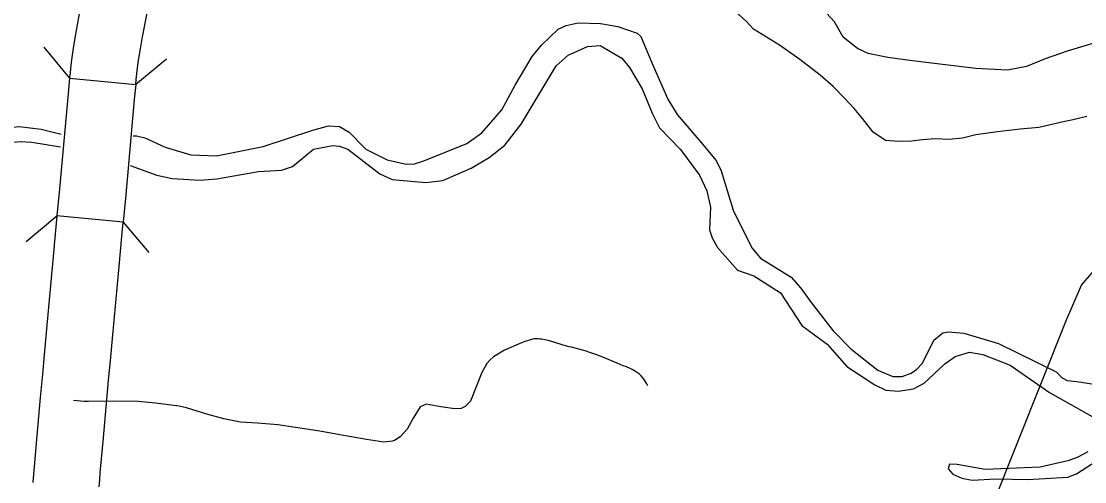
# Model space of a CAD drawing. Extents: x -19 to 366, y -4 to 359.
# Drawn here: x 142.214 to 142.971, y 197.086 to 197.414 of the extents above; entities that cross this region are included whole.
import ezdxf

# ---------------------------------------------------------------- set-up
doc = ezdxf.new("R2010")
doc.units = 0
for name, color, linetype in [('Level 10', 7, 'Continuous'), ('Level 35', 7, 'Continuous'), ('Level 37', 7, 'Continuous'), ('Level 40', 7, 'Continuous'), ('Level 45', 7, 'Continuous'), ('Level 50', 7, 'Continuous'), ('Level 60', 7, 'Continuous')]:
    doc.layers.add(name, color=color, linetype=linetype)

msp = doc.modelspace()

# ---------------------------------------------------------------- linework, layer by layer
at = {"layer": 'Level 10'}
for p, q in [((142.24831, 197.37338), (142.29545, 197.36895)), ((142.28655, 197.27093), (142.2394, 197.27524)), ((142.22753, 197.14609), (142.22753, 197.14609))]:
    msp.add_line(p, q, dxfattribs=at)
for points in [[(142.27239, 197.51165), (142.26834, 197.4897), (142.2663, 197.47868), (142.2598, 197.44368), (142.25695, 197.42836), (142.25375, 197.41131), (142.25209, 197.4021), (142.25065, 197.393), (142.24954, 197.38468), (142.24868, 197.37731), (142.24831, 197.37338)], [(142.29545, 197.36895), (142.29577, 197.37233), (142.29652, 197.3788), (142.29751, 197.38617), (142.29877, 197.39419), (142.30032, 197.40274), (142.30349, 197.41966), (142.30635, 197.43502), (142.31286, 197.47006), (142.3149, 197.4811), (142.31895, 197.50305)], [(142.24831, 197.37338), (142.24728, 197.36249), (142.24115, 197.29444), (142.2394, 197.27524)], [(142.29545, 197.36895), (142.29443, 197.35815), (142.2883, 197.29016), (142.28655, 197.27093)], [(142.2394, 197.27524), (142.23846, 197.26497), (142.23654, 197.24368), (142.23174, 197.19223), (142.23029, 197.17644), (142.22902, 197.16259), (142.22753, 197.14609)], [(142.27468, 197.14182), (142.27618, 197.1583), (142.27744, 197.17212), (142.27889, 197.18787), (142.28369, 197.23936), (142.28561, 197.2607), (142.28655, 197.27093)], [(142.22753, 197.14609), (142.22507, 197.11898), (142.22309, 197.09671), (142.22259, 197.09128), (142.22218, 197.08553)], [(142.26943, 197.08247), (142.26978, 197.08741), (142.27025, 197.09244), (142.27223, 197.11475), (142.27468, 197.14182)]]:
    msp.add_lwpolyline(points, dxfattribs=at)
at = {"layer": 'Level 35'}
for points in [[(142.2937, 197.33227), (142.2959, 197.33239), (142.30199, 197.33077), (142.31649, 197.32432), (142.33458, 197.31867), (142.35298, 197.31816), (142.38607, 197.32467), (142.42154, 197.33634), (142.4325, 197.33934), (142.44047, 197.33887), (142.44716, 197.33498), (142.45908, 197.3228), (142.47436, 197.31522), (142.48786, 197.31217), (142.49374, 197.31244), (142.50035, 197.31442), (142.53107, 197.32679), (142.54177, 197.33434), (142.55594, 197.35085), (142.56536, 197.36843), (142.5774, 197.38871), (142.58411, 197.39678), (142.59607, 197.40832), (142.60173, 197.41087), (142.61023, 197.41269), (142.62597, 197.41233), (142.63833, 197.41002), (142.65205, 197.40527), (142.65473, 197.40303), (142.66356, 197.38208), (142.67395, 197.35849), (142.68055, 197.34757), (142.69752, 197.32768)], [(142.2915, 197.31111), (142.31052, 197.30431), (142.32136, 197.30198), (142.34129, 197.30073), (142.35303, 197.30165), (142.38272, 197.30698), (142.3992, 197.30795), (142.40694, 197.31034), (142.42192, 197.32287), (142.43573, 197.32552), (142.44047, 197.32502), (142.44638, 197.32282), (142.46919, 197.30528), (142.47778, 197.30122), (142.50189, 197.29907), (142.514, 197.30056), (142.53417, 197.30918), (142.54695, 197.31675), (142.55801, 197.32563), (142.56955, 197.34059), (142.59455, 197.38211), (142.60297, 197.38981), (142.61673, 197.39588), (142.62582, 197.39657), (142.6413, 197.38767), (142.64671, 197.3809), (142.65583, 197.36584), (142.66272, 197.34847), (142.66799, 197.33791), (142.68299, 197.32255), (142.69652, 197.30432), (142.70161, 197.29319), (142.70443, 197.28146), (142.70372, 197.26531), (142.7055, 197.25964), (142.70939, 197.25286), (142.72346, 197.23672), (142.73509, 197.23251), (142.75422, 197.22043), (142.76934, 197.19729), (142.78735, 197.18386), (142.80122, 197.1681)], [(142.07886, 197.31459), (142.10392, 197.31409), (142.13876, 197.31702), (142.15105, 197.31965), (142.17798, 197.33234), (142.19176, 197.33651), (142.21258, 197.33888), (142.22815, 197.337), (142.24234, 197.33348)], [(142.07549, 197.30774), (142.08337, 197.30584), (142.11693, 197.30572), (142.16206, 197.30518), (142.17196, 197.30227), (142.17518, 197.30251), (142.17801, 197.30387), (142.1816, 197.3174), (142.1844, 197.32066), (142.1925, 197.32438), (142.20345, 197.32737), (142.2133, 197.32826), (142.22146, 197.3278), (142.24191, 197.32447)], [(142.69752, 197.32768), (142.70832, 197.31472), (142.71203, 197.30737), (142.72058, 197.27939), (142.73366, 197.25261), (142.73984, 197.2451), (142.76164, 197.23173), (142.76858, 197.22385), (142.77593, 197.2137), (142.79157, 197.19341), (142.80427, 197.18067), (142.82345, 197.16536), (142.83413, 197.16095), (142.84076, 197.16084), (142.84717, 197.1634), (142.85111, 197.16611), (142.85504, 197.17033), (142.86314, 197.18676), (142.8697, 197.19198), (142.87367, 197.19279), (142.88468, 197.1918), (142.90925, 197.18434), (142.9503, 197.1642), (142.95453, 197.15989), (142.95797, 197.15804), (142.96499, 197.15737), (142.9802, 197.15492)], [(142.80122, 197.1681), (142.82132, 197.15489), (142.82896, 197.1512), (142.83788, 197.15037), (142.84866, 197.15203), (142.85638, 197.15612), (142.87116, 197.16998), (142.87848, 197.1752), (142.88867, 197.17818), (142.89798, 197.1766), (142.91762, 197.16908), (142.94558, 197.14952), (142.97578, 197.13246)], [(142.97272, 197.10737), (142.9652, 197.10328), (142.95859, 197.10091), (142.93875, 197.09628), (142.89972, 197.09482), (142.87976, 197.09835), (142.87445, 197.09847), (142.87336, 197.09522), (142.87664, 197.09128), (142.88312, 197.08852), (142.89054, 197.0871), (142.90721, 197.08808), (142.92997, 197.08763), (142.95857, 197.08934), (142.9646, 197.09169), (142.97682, 197.09945)]]:
    msp.add_lwpolyline(points, dxfattribs=at)
at = {"layer": 'Level 37'}
for points in [[(142.24832, 197.37347), (142.23028, 197.39543)], [(142.31739, 197.38689), (142.29544, 197.36885)], [(142.21756, 197.25706), (142.2394, 197.27524)], [(142.28655, 197.27093), (142.30472, 197.2491)]]:
    msp.add_lwpolyline(points, dxfattribs=at)
at = {"layer": 'Level 40'}
for points in [[(142.87947, 196.99187), (142.88792, 197.02642), (142.95769, 197.20127), (142.96826, 197.22595), (142.98587, 197.2464), (142.99856, 197.25838), (143.01195, 197.26896), (143.04366, 197.28729), (143.11764, 197.32043), (143.14513, 197.33241), (143.16556, 197.35004), (143.18459, 197.37472), (143.29592, 197.57566), (143.31284, 197.6095), (143.32411, 197.6377), (143.33468, 197.67155), (143.37062, 197.92043), (143.39035, 198.0558)], [(142.88792, 197.02642), (142.95769, 197.20127), (142.96826, 197.22595), (142.98587, 197.2464), (142.99856, 197.25838), (143.01195, 197.26896), (143.04366, 197.28729), (143.11764, 197.32043), (143.14513, 197.33241), (143.16556, 197.35004), (143.18459, 197.37472), (143.29592, 197.57566), (143.31284, 197.6095), (143.32411, 197.6377), (143.33468, 197.67155), (143.37062, 197.92043), (143.39035, 198.0558)]]:
    msp.add_lwpolyline(points, dxfattribs=at)
at = {"layer": 'Level 45'}
msp.add_lwpolyline([(142.65975, 197.15433), (142.65916, 197.15568), (142.65844, 197.1569), (142.65648, 197.15976), (142.65477, 197.16164), (142.65377, 197.16248), (142.65101, 197.16449), (142.64978, 197.16525), (142.64906, 197.16567), (142.64714, 197.16663), (142.64457, 197.16772), (142.64215, 197.16862), (142.64016, 197.16943), (142.63793, 197.17033), (142.63222, 197.17279), (142.62891, 197.17423), (142.62272, 197.17668), (142.61847, 197.17811), (142.61514, 197.17913), (142.61068, 197.18037), (142.60547, 197.1817), (142.6038, 197.18215), (142.59946, 197.18332), (142.59814, 197.18369), (142.58971, 197.18623), (142.58868, 197.18652), (142.58763, 197.18682), (142.58658, 197.18709), (142.58427, 197.1875), (142.58306, 197.18762), (142.58197, 197.18769), (142.58085, 197.18774), (142.57886, 197.18765), (142.57801, 197.18757), (142.57536, 197.18685), (142.57407, 197.18643), (142.57322, 197.18616), (142.57215, 197.18578), (142.57105, 197.18536), (142.56992, 197.18487), (142.55776, 197.17974), (142.55002, 197.17492), (142.54744, 197.1725), (142.54531, 197.17011), (142.54375, 197.16761), (142.54167, 197.16366), (142.53363, 197.14327), (142.52972, 197.13951), (142.52684, 197.13823), (142.52243, 197.13785), (142.51253, 197.13922), (142.50217, 197.1412), (142.49782, 197.1394), (142.49292, 197.13131), (142.48845, 197.12336), (142.48359, 197.11786), (142.47962, 197.1153), (142.47785, 197.11496), (142.47202, 197.11427), (142.45954, 197.116), (142.4407, 197.11948), (142.42646, 197.12198), (142.40902, 197.12466), (142.39643, 197.12659), (142.382, 197.12773), (142.36987, 197.12844), (142.35813, 197.13089), (142.34604, 197.13417), (142.33146, 197.13854), (142.32628, 197.13989), (142.30945, 197.142), (142.29727, 197.14311), (142.27942, 197.14344), (142.26195, 197.14322), (142.25881, 197.14306), (142.25111, 197.14395)], dxfattribs=at)
at = {"layer": 'Level 50'}
for points in [[(142.97201, 197.34613), (142.96105, 197.3434), (142.95633, 197.34261), (142.93781, 197.33831), (142.92458, 197.33709), (142.90852, 197.33508), (142.89302, 197.33289), (142.88357, 197.33055), (142.87393, 197.32972), (142.86466, 197.33023), (142.85502, 197.32941), (142.84765, 197.3286), (142.8382, 197.32835), (142.82893, 197.32885), (142.82002, 197.33487), (142.81241, 197.34468), (142.80652, 197.35186), (142.79968, 197.35902), (142.79171, 197.36732), (142.78241, 197.37542), (142.7678, 197.38671), (142.75339, 197.39686), (142.73481, 197.40812), (142.73006, 197.41378), (142.72285, 197.42)], [(142.97935, 197.39895), (142.95801, 197.39254), (142.94253, 197.38712), (142.92912, 197.38172), (142.91552, 197.37916), (142.89301, 197.38015), (142.86747, 197.3832), (142.84609, 197.3859), (142.83039, 197.38808), (142.81657, 197.39102), (142.80899, 197.39439), (142.79875, 197.40248), (142.79246, 197.41344), (142.78676, 197.41967)]]:
    msp.add_lwpolyline(points, dxfattribs=at)
at = {"layer": 'Level 60'}
for points in [[(146.77834, 1.69699), (146.57878, 10.31313), (146.37852, 18.92942), (146.17757, 27.54584), (145.97591, 36.16241), (145.77356, 44.77911), (145.57052, 53.39596), (145.36679, 62.01295), (145.16236, 70.63008), (144.95724, 79.24735), (144.75142, 87.86477), (144.54492, 96.48232), (144.33773, 105.10002), (144.12986, 113.71787), (143.92129, 122.33585), (143.71204, 130.95398), (143.5021, 139.57225), (143.29148, 148.19067), (143.08018, 156.80923), (142.8682, 165.42794), (142.65553, 174.04679), (142.44218, 182.66579), (142.22816, 191.28493), (142.01345, 199.90421), (141.79807, 208.52365), (141.58202, 217.14322), (141.36528, 225.76295), (141.14788, 234.38282), (140.9298, 243.00284), (140.71105, 251.623), (140.49162, 260.24332), (140.27153, 268.86377), (140.05077, 277.48438), (139.82934, 286.10514), (139.60724, 294.72604), (139.38447, 303.34709), (139.16105, 311.96829), (138.93695, 320.58964), (138.7122, 329.21114), (138.48678, 337.83278), (138.2607, 346.45458)], [(0, 189.51617), (7.11214, 189.52059), (14.22427, 189.53386), (21.33637, 189.55597), (28.44845, 189.58693), (35.56048, 189.62672), (42.67245, 189.67537), (49.78436, 189.73285), (56.89619, 189.79918), (64.00793, 189.87436), (71.11958, 189.95838), (78.23111, 190.05124), (85.34253, 190.15294), (92.45381, 190.26349), (99.56495, 190.38288), (106.67593, 190.51112), (113.78675, 190.6482), (120.89739, 190.79412), (128.00785, 190.94888), (135.11811, 191.11248), (142.22816, 191.28493), (149.33799, 191.46621), (156.44759, 191.65634), (163.55694, 191.85531), (170.66605, 192.06312), (177.77489, 192.27977), (184.88345, 192.50526), (191.99173, 192.73959), (199.09971, 192.98276), (206.20739, 193.23477), (213.31474, 193.49561), (220.42177, 193.7653), (227.52845, 194.04382), (234.63479, 194.33118), (241.74076, 194.62738), (248.84635, 194.93241), (255.95157, 195.24628), (263.05638, 195.56898), (270.16079, 195.90052), (277.26478, 196.24089), (284.36834, 196.5901), (291.47147, 196.94814), (298.57414, 197.31501), (305.67635, 197.69072), (312.77809, 198.07525), (319.87934, 198.46862), (326.9801, 198.87082), (334.08035, 199.28185), (341.18009, 199.7017)]]:
    msp.add_spline(points, degree=3, dxfattribs=at)

doc.saveas('drawing.dxf')
